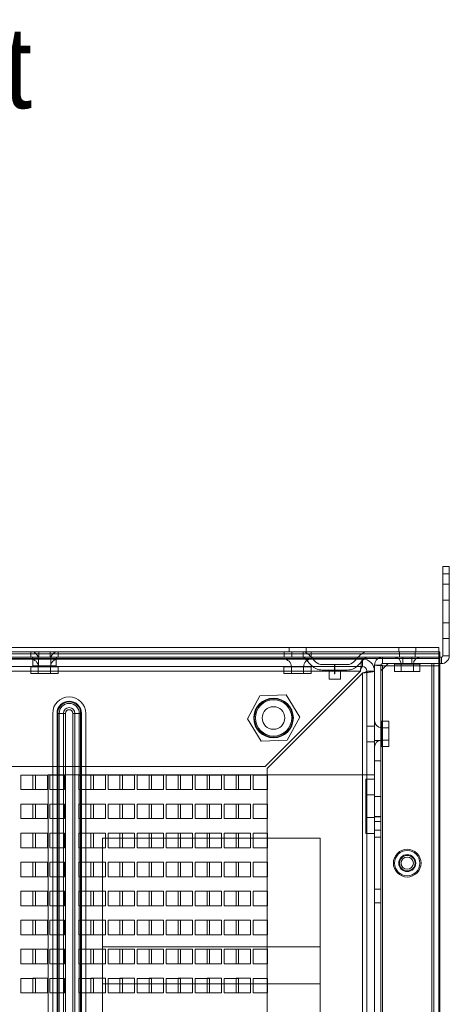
# Model space of a CAD drawing. Header units: inches. Extents: x 1 to 109, y 1 to 85.
# Tile 624 of 656: x 93 to 98, y 26 to 38. Entities that reach past the tile are written whole.
import ezdxf

# ---------------------------------------------------------------- set-up
doc = ezdxf.new("R2010")
doc.units = ezdxf.units.IN
doc.header["$MEASUREMENT"] = 0
doc.styles.add('SLDTEXTSTYLE1', font='GOTHIC.TTF', dxfattribs={"width": 0.913})

msp = doc.modelspace()

# ---------------------------------------------------------------- linework, layer by layer
at = {"color": 7, "linetype": 'Continuous', "lineweight": 15, "ltscale": 5}
for p, q in [((98.0822, 31.3939), (98.0822, 31.4773)), ((98.0822, 31.4773), (98.157, 31.4773)), ((98.157, 31.3939), (98.157, 31.4773)), ((98.0822, 31.3939), (98.0822, 30.4523)), ((98.0822, 31.3939), (98.157, 31.3939)), ((98.157, 30.4523), (98.157, 31.3939)), ((98.157, 31.2739), (98.0822, 31.2739)), ((98.0822, 31.2736), (98.0822, 30.6493)), ((98.157, 31.2736), (98.157, 30.6493)), ((98.157, 31.0914), (98.0822, 31.0914)), ((98.157, 31.0914), (98.0822, 31.0914)), ((98.157, 31.0914), (98.0822, 31.0914)), ((98.0822, 31.0914), (98.0822, 30.8314)), ((98.0822, 31.0914), (98.0822, 30.8321)), ((98.0822, 31.0914), (98.0822, 30.8321)), ((98.0822, 31.0914), (98.0822, 30.8321)), ((98.157, 31.0914), (98.0822, 31.0914)), ((98.157, 31.0914), (98.157, 30.8314)), ((98.157, 30.8314), (98.157, 31.0908)), ((98.157, 30.8314), (98.157, 31.0908)), ((98.157, 30.8314), (98.157, 31.0908)), ((98.0822, 30.8314), (98.157, 30.8314)), ((98.0822, 30.8314), (98.157, 30.8314)), ((98.0822, 30.8314), (98.157, 30.8314)), ((98.157, 30.8314), (98.0822, 30.8314)), ((98.0822, 30.6489), (98.157, 30.6489)), ((98.0366, 30.5479), (84.8315, 30.5479)), ((96.3175, 30.5479), (96.3175, 30.4981)), ((96.5124, 30.5479), (96.3176, 30.5479)), ((96.5125, 30.4981), (96.5125, 30.5479)), ((97.5766, 30.5479), (97.5766, 30.4981)), ((97.7715, 30.5479), (97.5768, 30.5479)), ((97.7716, 30.4981), (97.7716, 30.5479)), ((98.0366, 30.4981), (98.0366, 30.5479)), ((98.0366, 30.4739), (98.0366, 30.5479)), ((84.82, 30.4981), (98.0491, 30.4981)), ((84.82, 30.4359), (98.0491, 30.4359)), ((98.0366, 30.4981), (84.8315, 30.4981)), ((84.8315, 30.4739), (98.0366, 30.4739)), ((98.0491, 30.4192), (84.8366, 30.4192)), ((97.1591, 30.4138), (84.8916, 30.4138)), ((84.945, 30.4981), (98.0491, 30.4981)), ((84.945, 30.4359), (98.0491, 30.4359)), ((97.1591, 30.4138), (86.0416, 30.4138)), ((93.3472, 30.4138), (93.6654, 30.4138)), ((93.3515, 30.4981), (93.3515, 30.4359)), ((93.3515, 30.4981), (93.3515, 30.4359)), ((93.4423, 30.4981), (93.3515, 30.4981)), ((93.4423, 30.4981), (93.3515, 30.4981)), ((93.4423, 30.4359), (93.3515, 30.4359)), ((93.4423, 30.4359), (93.3515, 30.4359)), ((93.3552, 30.4981), (93.6603, 30.4981)), ((93.3552, 30.4981), (93.6603, 30.4981)), ((93.3552, 30.4981), (93.6603, 30.4981)), ((93.6603, 30.4359), (93.3552, 30.4359)), ((93.6603, 30.4359), (93.3552, 30.4359)), ((93.6603, 30.4359), (93.3552, 30.4359)), ((93.3749, 30.4161), (93.3749, 30.3341)), ((93.3749, 30.4161), (93.3749, 30.3341)), ((93.3749, 30.4161), (93.3749, 30.3341)), ((93.3757, 30.4161), (93.6398, 30.4161)), ((93.3757, 30.4161), (93.6398, 30.4161)), ((93.3757, 30.4161), (93.6398, 30.4161)), ((93.4372, 30.4161), (93.4372, 30.3341)), ((93.4372, 30.4161), (93.4372, 30.3341)), ((93.4372, 30.4161), (93.4372, 30.3341)), ((93.5775, 30.4161), (93.4379, 30.4161)), ((93.5775, 30.4161), (93.4379, 30.4161)), ((93.5775, 30.4161), (93.4379, 30.4161)), ((93.5731, 30.4981), (93.4423, 30.4981)), ((93.4423, 30.4359), (93.4423, 30.4981)), ((93.5731, 30.4359), (93.4423, 30.4359)), ((93.5731, 30.4981), (93.664, 30.4981)), ((93.5731, 30.4981), (93.664, 30.4981)), ((93.5731, 30.4359), (93.5731, 30.4981)), ((93.5731, 30.4359), (93.664, 30.4359)), ((93.5731, 30.4359), (93.664, 30.4359)), ((93.5783, 30.3341), (93.5783, 30.4161)), ((93.5783, 30.3341), (93.5783, 30.4161)), ((93.5783, 30.3341), (93.5783, 30.4161)), ((93.6405, 30.3341), (93.6405, 30.4161)), ((93.6405, 30.3341), (93.6405, 30.4161)), ((93.6405, 30.3341), (93.6405, 30.4161)), ((93.664, 30.4359), (93.664, 30.4981)), ((93.664, 30.4359), (93.664, 30.4981)), ((96.2539, 30.4138), (96.5721, 30.4138)), ((96.2585, 30.4981), (96.2585, 30.4359)), ((96.2585, 30.4981), (96.2585, 30.4359)), ((96.3493, 30.4981), (96.2585, 30.4981)), ((96.3493, 30.4981), (96.2585, 30.4981)), ((96.3493, 30.4359), (96.2585, 30.4359)), ((96.3493, 30.4359), (96.2585, 30.4359)), ((96.5124, 30.4981), (96.3176, 30.4981)), ((96.3493, 30.4981), (96.4801, 30.4981)), ((96.3493, 30.4359), (96.3493, 30.4981)), ((96.4801, 30.4359), (96.3493, 30.4359)), ((97.2261, 30.4981), (96.456, 30.4981)), ((96.456, 30.4359), (96.5712, 30.4359)), ((96.4801, 30.4981), (96.571, 30.4981)), ((96.4801, 30.4981), (96.571, 30.4981)), ((96.4801, 30.4359), (96.4801, 30.4981)), ((96.4801, 30.4359), (96.571, 30.4359)), ((96.4801, 30.4359), (96.571, 30.4359)), ((96.5064, 30.414), (96.5755, 30.3402)), ((96.5519, 30.4565), (96.5712, 30.4359)), ((96.571, 30.4359), (96.571, 30.4981)), ((96.571, 30.4359), (96.571, 30.4981)), ((96.5712, 30.4359), (97.1109, 30.4359)), ((96.5712, 30.4359), (96.6209, 30.3828)), ((97.1109, 30.4359), (97.0612, 30.3828)), ((97.1757, 30.414), (97.1067, 30.3402)), ((97.1302, 30.4565), (97.1109, 30.4359)), ((97.1109, 30.4359), (97.2261, 30.4359)), ((97.1591, 30.3266), (97.1591, 30.4138)), ((98.0656, 30.4356), (97.3889, 30.4356)), ((97.3889, 30.4356), (97.3889, 30.3609)), ((97.5218, 30.4356), (97.8265, 30.4356)), ((97.5218, 30.4356), (97.8265, 30.4356)), ((97.5218, 30.4356), (97.8265, 30.4356)), ((97.5218, 30.4356), (97.8265, 30.4356)), ((97.5218, 30.4356), (97.8265, 30.4356)), ((97.7715, 30.4981), (97.5768, 30.4981)), ((97.5854, 30.4981), (97.5854, 30.4359)), ((97.5854, 30.4981), (97.5854, 30.4359)), ((97.5854, 30.4981), (97.5854, 30.4359)), ((97.5854, 30.4981), (97.5854, 30.4359)), ((97.5854, 30.4981), (97.5854, 30.4359)), ((97.7627, 30.4981), (97.5856, 30.4981)), ((97.7627, 30.4981), (97.5856, 30.4981)), ((97.7627, 30.4981), (97.5856, 30.4981)), ((97.7627, 30.4981), (97.5856, 30.4981)), ((97.7627, 30.4981), (97.5856, 30.4981)), ((97.7627, 30.4359), (97.5856, 30.4359)), ((97.7627, 30.4359), (97.5856, 30.4359)), ((97.7627, 30.4359), (97.5856, 30.4359)), ((97.7627, 30.4359), (97.5856, 30.4359)), ((97.7627, 30.4359), (97.5856, 30.4359)), ((97.6221, 30.4356), (97.6221, 30.3609)), ((97.7262, 30.4356), (97.6228, 30.4356)), ((97.7262, 30.3609), (97.7262, 30.4356)), ((97.7629, 30.4359), (97.7629, 30.4981)), ((97.7629, 30.4359), (97.7629, 30.4981)), ((97.7629, 30.4359), (97.7629, 30.4981)), ((97.7629, 30.4359), (97.7629, 30.4981)), ((97.7629, 30.4359), (97.7629, 30.4981)), ((98.0366, 30.4739), (98.0366, 30.4981)), ((98.0366, 30.4739), (98.0366, 12.8556)), ((98.0491, 30.4981), (98.0491, 30.4359)), ((98.0491, 30.4981), (98.0491, 30.4192)), ((98.0491, 30.4359), (98.0491, 30.4192)), ((98.0491, 30.4192), (98.0491, 12.9104)), ((98.0656, 30.3609), (98.0656, 30.4356)), ((98.0822, 30.4523), (98.157, 30.4523)), ((97.1591, 30.3266), (84.8916, 30.3266)), ((97.1591, 30.3266), (86.0416, 30.3266)), ((93.3472, 30.3266), (93.6654, 30.3266)), ((93.3486, 30.3252), (93.3486, 30.2497)), ((93.664, 30.3252), (93.3486, 30.3252)), ((93.6398, 30.3341), (93.3757, 30.3341)), ((93.6398, 30.3341), (93.3757, 30.3341)), ((93.6398, 30.3341), (93.3757, 30.3341)), ((93.4358, 30.3252), (93.4358, 30.2497)), ((93.5767, 30.3252), (93.4359, 30.3252)), ((93.5775, 30.3341), (93.4379, 30.3341)), ((93.5775, 30.3341), (93.4379, 30.3341)), ((93.5775, 30.3341), (93.4379, 30.3341)), ((93.5768, 30.2497), (93.5768, 30.3252)), ((93.664, 30.2497), (93.664, 30.3252)), ((96.2539, 30.3266), (96.5721, 30.3266)), ((96.2553, 30.3252), (96.2553, 30.2497)), ((96.5707, 30.3252), (96.2553, 30.3252)), ((96.3424, 30.3252), (96.3424, 30.2497)), ((96.4834, 30.3252), (96.3426, 30.3252)), ((96.4835, 30.2497), (96.4835, 30.3252)), ((96.5707, 30.2497), (96.5707, 30.3252)), ((96.9852, 30.3498), (96.697, 30.3498)), ((96.839, 30.3498), (96.839, 30.2456)), ((96.8431, 30.3498), (96.839, 30.3498)), ((96.8431, 30.2456), (96.8431, 30.3498)), ((97.2975, 30.3442), (97.2975, 12.9854)), ((97.3722, 30.3442), (97.2975, 30.3442)), ((97.3722, 30.2775), (97.4556, 30.3609)), ((97.3722, 12.9854), (97.3722, 30.3442)), ((97.3889, 30.3609), (98.0656, 30.3609)), ((97.3889, 30.3377), (97.3889, 12.9919)), ((98.0489, 30.3377), (97.3889, 30.3377)), ((97.9556, 30.3609), (97.4556, 30.3609)), ((97.5216, 30.3609), (97.826, 30.3609)), ((97.5216, 30.3609), (97.826, 30.3609)), ((97.5216, 30.3609), (97.826, 30.3609)), ((97.5216, 30.3609), (97.826, 30.3609)), ((97.5216, 30.3609), (97.826, 30.3609)), ((97.5289, 30.3536), (97.5289, 30.2716)), ((97.5289, 30.3536), (97.5289, 30.2716)), ((97.5289, 30.3536), (97.5289, 30.2716)), ((97.5289, 30.3536), (97.5289, 30.2716)), ((97.5289, 30.3536), (97.5289, 30.2716)), ((97.8194, 30.3536), (97.5289, 30.3536)), ((97.8194, 30.3536), (97.5289, 30.3536)), ((97.8194, 30.3536), (97.5289, 30.3536)), ((97.8194, 30.3536), (97.5289, 30.3536)), ((97.8194, 30.3536), (97.5289, 30.3536)), ((97.6036, 30.3536), (97.6036, 30.2716)), ((97.6036, 30.3536), (97.6036, 30.2716)), ((97.6036, 30.3536), (97.6036, 30.2716)), ((97.6036, 30.3536), (97.6036, 30.2716)), ((97.6036, 30.3536), (97.6036, 30.2716)), ((97.744, 30.3536), (97.6043, 30.3536)), ((97.744, 30.3536), (97.6043, 30.3536)), ((97.744, 30.3536), (97.6043, 30.3536)), ((97.744, 30.3536), (97.6043, 30.3536)), ((97.744, 30.3536), (97.6043, 30.3536)), ((97.7262, 30.3609), (97.6228, 30.3609)), ((97.7447, 30.2716), (97.7447, 30.3536)), ((97.7447, 30.2716), (97.7447, 30.3536)), ((97.7447, 30.2716), (97.7447, 30.3536)), ((97.7447, 30.2716), (97.7447, 30.3536)), ((97.7447, 30.2716), (97.7447, 30.3536)), ((97.8194, 30.2716), (97.8194, 30.3536)), ((97.8194, 30.2716), (97.8194, 30.3536)), ((97.8194, 30.2716), (97.8194, 30.3536)), ((97.8194, 30.2716), (97.8194, 30.3536)), ((97.8194, 30.2716), (97.8194, 30.3536)), ((97.9806, 30.3609), (97.9556, 30.3609)), ((97.9556, 30.3609), (97.9556, 12.9684)), ((98.0428, 30.3609), (97.9556, 30.3609)), ((97.9556, 30.3609), (97.9806, 30.3609)), ((97.9556, 30.3609), (98.0428, 30.3609)), ((97.9806, 30.3609), (98.0428, 30.3609)), ((97.9806, 12.9684), (97.9806, 30.3609)), ((98.0428, 30.3609), (98.0428, 12.9684)), ((98.0489, 12.9919), (98.0489, 30.3377)), ((84.8916, 30.2766), (97.1359, 30.2766)), ((93.664, 30.2497), (93.3486, 30.2497)), ((93.5767, 30.2497), (93.4359, 30.2497)), ((97.1359, 30.2766), (96.0401, 29.1808)), ((97.1591, 30.2534), (96.0633, 29.1576)), ((96.5707, 30.2497), (96.2553, 30.2497)), ((96.4834, 30.2497), (96.3426, 30.2497)), ((96.9852, 30.2875), (96.697, 30.2875)), ((96.7767, 30.2875), (96.7767, 30.1834)), ((96.7769, 30.2875), (96.9052, 30.2875)), ((96.9052, 30.1834), (96.7769, 30.1834)), ((96.839, 30.2456), (96.8431, 30.2456)), ((96.9054, 30.1834), (96.9054, 30.2875)), ((97.1591, 30.2534), (97.1591, 13.0741)), ((97.2091, 13.0509), (97.2091, 30.2766)), ((97.2091, 30.2766), (97.2963, 30.2766)), ((97.2963, 13.0509), (97.2963, 30.2766)), ((97.3722, 30.2775), (97.3722, 13.0517)), ((97.8194, 30.2716), (97.5289, 30.2716)), ((97.8194, 30.2716), (97.5289, 30.2716)), ((97.8194, 30.2716), (97.5289, 30.2716)), ((97.8194, 30.2716), (97.5289, 30.2716)), ((97.8194, 30.2716), (97.5289, 30.2716)), ((97.744, 30.2716), (97.6043, 30.2716)), ((97.744, 30.2716), (97.6043, 30.2716)), ((97.744, 30.2716), (97.6043, 30.2716)), ((97.744, 30.2716), (97.6043, 30.2716)), ((97.744, 30.2716), (97.6043, 30.2716)), ((95.9806, 29.9931), (95.8377, 29.7285)), ((96.2812, 30.0017), (95.9806, 29.9931)), ((96.4389, 29.7457), (96.2812, 30.0017)), ((93.601, 13.5399), (93.601, 29.7899)), ((93.6508, 29.7899), (93.6508, 13.5399)), ((93.6591, 29.7899), (93.6591, 13.5399)), ((93.6591, 29.7899), (93.7247, 29.7899)), ((93.6591, 29.7899), (93.6757, 29.7899)), ((93.6757, 29.7899), (93.6757, 13.5399)), ((93.6757, 29.7899), (93.7484, 29.7899)), ((93.7247, 29.7899), (93.7247, 13.5399)), ((93.7247, 29.7899), (93.7484, 29.7899)), ((93.7484, 13.5399), (93.7484, 29.7899)), ((93.8332, 29.7899), (93.8332, 13.5399)), ((93.9059, 29.7899), (93.8332, 29.7899)), ((93.8569, 29.7899), (93.8332, 29.7899)), ((93.8569, 29.7899), (93.9225, 29.7899)), ((93.8569, 13.5399), (93.8569, 29.7899)), ((93.9059, 13.5399), (93.9059, 29.7899)), ((93.9059, 29.7899), (93.9225, 29.7899)), ((93.9225, 13.5399), (93.9225, 29.7899)), ((93.9308, 13.5399), (93.9308, 29.7899)), ((93.9806, 29.7899), (93.9806, 13.5399)), ((96.296, 29.4811), (96.4389, 29.7457)), ((95.8377, 29.7285), (95.9954, 29.4725)), ((97.2091, 29.6446), (97.2091, 29.4629)), ((97.2091, 29.4629), (97.2091, 29.6446)), ((97.2091, 29.6446), (97.2963, 29.6446)), ((97.2963, 29.6446), (97.2963, 29.4629)), ((97.2963, 29.4629), (97.2963, 29.6446)), ((97.2975, 29.4024), (97.2975, 29.7072)), ((97.2975, 29.4024), (97.2975, 29.7072)), ((97.3722, 29.4022), (97.3722, 29.7066)), ((97.3722, 29.4022), (97.3722, 29.7066)), ((97.4615, 29.7001), (97.3795, 29.7001)), ((97.4615, 29.7001), (97.3795, 29.7001)), ((97.3795, 29.7001), (97.3795, 29.4095)), ((97.3795, 29.7001), (97.3795, 29.4095)), ((97.4615, 29.6253), (97.3795, 29.6253)), ((97.4615, 29.6253), (97.3795, 29.6253)), ((97.3795, 29.6246), (97.3795, 29.485)), ((97.3795, 29.6246), (97.3795, 29.485)), ((97.4615, 29.7001), (97.4615, 29.4095)), ((97.4615, 29.7001), (97.4615, 29.4095)), ((97.4615, 29.6246), (97.4615, 29.485)), ((97.4615, 29.6246), (97.4615, 29.485)), ((95.9954, 29.4725), (96.296, 29.4811)), ((97.2091, 29.4629), (97.2963, 29.4629)), ((97.3722, 29.4779), (97.2975, 29.4779)), ((97.3722, 29.4779), (97.2975, 29.4779)), ((97.3722, 29.4779), (97.2975, 29.4779)), ((97.3722, 29.4779), (97.2975, 29.4779)), ((97.3722, 29.4779), (97.2975, 29.4779)), ((97.3722, 29.4779), (97.2975, 29.4779)), ((97.2975, 29.4779), (97.2975, 29.244)), ((97.2975, 29.4779), (97.2975, 29.244)), ((97.2975, 29.4779), (97.2975, 29.244)), ((97.2975, 29.4779), (97.2975, 29.244)), ((97.2975, 29.4779), (97.2975, 29.244)), ((97.2975, 29.4779), (97.2975, 29.244)), ((97.2975, 29.4777), (97.2975, 29.2435)), ((97.2975, 29.2435), (97.2975, 29.4777)), ((97.2975, 29.4777), (97.3722, 29.4777)), ((97.3722, 29.4777), (97.3722, 29.2435)), ((97.3722, 29.2435), (97.3722, 29.4777)), ((97.3722, 29.2434), (97.3722, 29.4772)), ((97.3722, 29.2434), (97.3722, 29.4772)), ((97.3722, 29.2434), (97.3722, 29.4772)), ((97.3722, 29.2434), (97.3722, 29.4772)), ((97.3722, 29.2434), (97.3722, 29.4772)), ((97.3722, 29.2434), (97.3722, 29.4772)), ((97.3795, 29.4842), (97.4615, 29.4842)), ((97.3795, 29.4842), (97.4615, 29.4842)), ((97.3795, 29.4095), (97.4615, 29.4095)), ((97.3795, 29.4095), (97.4615, 29.4095)), ((84.8916, 29.1808), (96.0401, 29.1808)), ((97.2975, 29.2435), (97.3722, 29.2435)), ((97.2975, 29.2434), (97.3722, 29.2434)), ((97.2975, 29.2434), (97.3722, 29.2434)), ((97.2975, 29.2434), (97.3722, 29.2434)), ((97.2975, 29.2434), (97.3722, 29.2434)), ((97.2975, 29.2434), (97.3722, 29.2434)), ((97.2975, 29.2434), (97.3722, 29.2434)), ((93.2366, 29.0814), (93.2366, 28.9148)), ((93.4033, 29.0814), (93.2366, 29.0814)), ((93.3741, 29.0816), (93.5408, 29.0816)), ((93.3741, 28.9149), (93.3741, 29.0816)), ((93.4033, 28.9148), (93.4033, 29.0814)), ((93.5408, 29.0816), (93.5408, 28.9149)), ((93.5475, 29.0856), (93.5475, 24.7106)), ((97.2975, 29.0856), (93.5475, 29.0856)), ((93.57, 29.0814), (93.57, 28.9148)), ((93.7366, 29.0814), (93.57, 29.0814)), ((93.7366, 28.9148), (93.7366, 29.0814)), ((93.9033, 29.0814), (93.9033, 28.9148)), ((94.07, 29.0814), (93.9033, 29.0814)), ((94.0408, 29.0816), (94.2075, 29.0816)), ((94.0408, 28.9149), (94.0408, 29.0816)), ((94.07, 28.9148), (94.07, 29.0814)), ((94.2075, 29.0816), (94.2075, 28.9149)), ((94.2366, 29.0814), (94.2366, 28.9148)), ((94.4033, 29.0814), (94.2366, 29.0814)), ((94.3741, 29.0816), (94.5408, 29.0816)), ((94.3741, 28.9149), (94.3741, 29.0816)), ((94.4033, 28.9148), (94.4033, 29.0814)), ((94.5408, 29.0816), (94.5408, 28.9149)), ((94.57, 29.0814), (94.57, 28.9148)), ((94.7366, 29.0814), (94.57, 29.0814)), ((94.7075, 29.0816), (94.8741, 29.0816)), ((94.7075, 28.9149), (94.7075, 29.0816)), ((94.7366, 28.9148), (94.7366, 29.0814)), ((94.8741, 29.0816), (94.8741, 28.9149)), ((94.9033, 29.0814), (94.9033, 28.9148)), ((95.07, 29.0814), (94.9033, 29.0814)), ((95.0408, 29.0816), (95.2075, 29.0816)), ((95.0408, 28.9149), (95.0408, 29.0816)), ((95.07, 28.9148), (95.07, 29.0814)), ((95.2075, 29.0816), (95.2075, 28.9149)), ((95.2366, 29.0814), (95.2366, 28.9148)), ((95.4033, 29.0814), (95.2366, 29.0814)), ((95.3741, 29.0816), (95.5408, 29.0816)), ((95.3741, 28.9149), (95.3741, 29.0816)), ((95.4033, 28.9148), (95.4033, 29.0814)), ((95.5408, 29.0816), (95.5408, 28.9149)), ((95.57, 29.0814), (95.57, 28.9148)), ((95.7366, 29.0814), (95.57, 29.0814)), ((95.7075, 29.0816), (95.8741, 29.0816)), ((95.7075, 28.9149), (95.7075, 29.0816)), ((95.7366, 28.9148), (95.7366, 29.0814)), ((95.8741, 29.0816), (95.8741, 28.9149)), ((95.9033, 29.0814), (95.9033, 28.9148)), ((96.07, 29.0814), (95.9033, 29.0814)), ((96.0633, 29.1576), (96.0633, 14.17)), ((96.07, 28.9148), (96.07, 29.0814)), ((97.2975, 29.0856), (97.2975, 29.0356)), ((97.1975, 28.4106), (97.1975, 29.0356)), ((97.1975, 29.0356), (97.2975, 29.0356)), ((97.2975, 29.0356), (97.2975, 28.4106)), ((93.2366, 28.9148), (93.4033, 28.9148)), ((93.5408, 28.9149), (93.3741, 28.9149)), ((93.57, 28.9148), (93.7366, 28.9148)), ((93.9033, 28.9148), (94.07, 28.9148)), ((94.2075, 28.9149), (94.0408, 28.9149)), ((94.2366, 28.9148), (94.4033, 28.9148)), ((94.5408, 28.9149), (94.3741, 28.9149)), ((94.57, 28.9148), (94.7366, 28.9148)), ((94.8741, 28.9149), (94.7075, 28.9149)), ((94.9033, 28.9148), (95.07, 28.9148)), ((95.2075, 28.9149), (95.0408, 28.9149)), ((95.2366, 28.9148), (95.4033, 28.9148)), ((95.5408, 28.9149), (95.3741, 28.9149)), ((95.57, 28.9148), (95.7366, 28.9148)), ((95.8741, 28.9149), (95.7075, 28.9149)), ((95.9033, 28.9148), (96.07, 28.9148)), ((97.1975, 28.8531), (97.1975, 28.5931)), ((97.1975, 28.5931), (97.1975, 28.8531)), ((97.1975, 28.8531), (97.1975, 28.5931)), ((97.1975, 28.5931), (97.1975, 28.8531)), ((97.1975, 28.8531), (97.2975, 28.8531)), ((97.2975, 28.5931), (97.2975, 28.8531)), ((97.2975, 28.8531), (97.2975, 28.5931)), ((97.2975, 28.5931), (97.2975, 28.8531)), ((97.2975, 28.8531), (97.2975, 28.5931)), ((97.3722, 28.836), (97.2975, 28.836)), ((97.3722, 28.836), (97.2975, 28.836)), ((97.3722, 28.836), (97.2975, 28.836)), ((97.3722, 28.836), (97.2975, 28.836)), ((97.2975, 28.836), (97.2975, 28.6025)), ((97.2975, 28.6019), (97.2975, 28.836)), ((97.2975, 28.836), (97.2975, 28.6025)), ((97.2975, 28.836), (97.2975, 28.6025)), ((97.2975, 28.836), (97.2975, 28.6025)), ((97.2975, 28.836), (97.2975, 28.6019)), ((97.2975, 28.836), (97.3722, 28.836)), ((97.3722, 28.6019), (97.3722, 28.836)), ((97.3722, 28.836), (97.3722, 28.6019)), ((97.3722, 28.6019), (97.3722, 28.8353)), ((97.3722, 28.6019), (97.3722, 28.8353)), ((97.3722, 28.6019), (97.3722, 28.8353)), ((97.3722, 28.6019), (97.3722, 28.8353)), ((93.2366, 28.7481), (93.2366, 28.5814)), ((93.4033, 28.7481), (93.2366, 28.7481)), ((93.3741, 28.7483), (93.5408, 28.7483)), ((93.3741, 28.5816), (93.3741, 28.7483)), ((93.4033, 28.5814), (93.4033, 28.7481)), ((93.5408, 28.7483), (93.5408, 28.5816)), ((93.57, 28.7481), (93.57, 28.5814)), ((93.7366, 28.7481), (93.57, 28.7481)), ((93.7366, 28.5814), (93.7366, 28.7481)), ((93.9033, 28.7481), (93.9033, 28.5814)), ((94.07, 28.7481), (93.9033, 28.7481)), ((94.0408, 28.7483), (94.2075, 28.7483)), ((94.0408, 28.5816), (94.0408, 28.7483)), ((94.07, 28.5814), (94.07, 28.7481)), ((94.2075, 28.7483), (94.2075, 28.5816)), ((94.2366, 28.7481), (94.2366, 28.5814)), ((94.4033, 28.7481), (94.2366, 28.7481)), ((94.3741, 28.7483), (94.5408, 28.7483)), ((94.3741, 28.5816), (94.3741, 28.7483)), ((94.4033, 28.5814), (94.4033, 28.7481)), ((94.5408, 28.7483), (94.5408, 28.5816)), ((94.57, 28.7481), (94.57, 28.5814)), ((94.7366, 28.7481), (94.57, 28.7481)), ((94.7075, 28.7483), (94.8741, 28.7483)), ((94.7075, 28.5816), (94.7075, 28.7483)), ((94.7366, 28.5814), (94.7366, 28.7481)), ((94.8741, 28.7483), (94.8741, 28.5816)), ((94.9033, 28.7481), (94.9033, 28.5814)), ((95.07, 28.7481), (94.9033, 28.7481)), ((95.0408, 28.7483), (95.2075, 28.7483)), ((95.0408, 28.5816), (95.0408, 28.7483)), ((95.07, 28.5814), (95.07, 28.7481)), ((95.2075, 28.7483), (95.2075, 28.5816)), ((95.2366, 28.7481), (95.2366, 28.5814)), ((95.4033, 28.7481), (95.2366, 28.7481)), ((95.3741, 28.7483), (95.5408, 28.7483)), ((95.3741, 28.5816), (95.3741, 28.7483)), ((95.4033, 28.5814), (95.4033, 28.7481)), ((95.5408, 28.7483), (95.5408, 28.5816)), ((95.57, 28.7481), (95.57, 28.5814)), ((95.7366, 28.7481), (95.57, 28.7481)), ((95.7075, 28.7483), (95.8741, 28.7483)), ((95.7075, 28.5816), (95.7075, 28.7483)), ((95.7366, 28.5814), (95.7366, 28.7481)), ((95.8741, 28.7483), (95.8741, 28.5816)), ((95.9033, 28.7481), (95.9033, 28.5814)), ((96.07, 28.7481), (95.9033, 28.7481)), ((96.07, 28.5814), (96.07, 28.7481)), ((97.3722, 28.6056), (97.2975, 28.6056)), ((97.2975, 28.6056), (97.2975, 28.4489)), ((97.2975, 28.6019), (97.3722, 28.6019)), ((97.2975, 28.6019), (97.3722, 28.6019)), ((97.2975, 28.6019), (97.3722, 28.6019)), ((97.2975, 28.6019), (97.3722, 28.6019)), ((97.2975, 28.6019), (97.3722, 28.6019)), ((97.3722, 28.6056), (97.3722, 28.4489)), ((93.2366, 28.5814), (93.4033, 28.5814)), ((93.5408, 28.5816), (93.3741, 28.5816)), ((93.57, 28.5814), (93.7366, 28.5814)), ((93.9033, 28.5814), (94.07, 28.5814)), ((94.2075, 28.5816), (94.0408, 28.5816)), ((94.2366, 28.5814), (94.4033, 28.5814)), ((94.5408, 28.5816), (94.3741, 28.5816)), ((94.57, 28.5814), (94.7366, 28.5814)), ((94.8741, 28.5816), (94.7075, 28.5816)), ((94.9033, 28.5814), (95.07, 28.5814)), ((95.2075, 28.5816), (95.0408, 28.5816)), ((95.2366, 28.5814), (95.4033, 28.5814)), ((95.5408, 28.5816), (95.3741, 28.5816)), ((95.57, 28.5814), (95.7366, 28.5814)), ((95.8741, 28.5816), (95.7075, 28.5816)), ((95.9033, 28.5814), (96.07, 28.5814)), ((97.1975, 28.5931), (97.2975, 28.5931)), ((97.3722, 28.5498), (97.2975, 28.5498)), ((97.2975, 28.3681), (97.2975, 28.5498)), ((97.2975, 28.5498), (97.2975, 28.3681)), ((97.2975, 28.5498), (97.2975, 28.3688)), ((97.2975, 28.5498), (97.3722, 28.5498)), ((97.3722, 28.3681), (97.3722, 28.5498)), ((97.3722, 28.5498), (97.3722, 28.3681)), ((97.3722, 28.3681), (97.3722, 28.5491)), ((93.2366, 28.4148), (93.2366, 28.2481)), ((93.4033, 28.4148), (93.2366, 28.4148)), ((93.3741, 28.4149), (93.5408, 28.4149)), ((93.3741, 28.2483), (93.3741, 28.4149)), ((93.4033, 28.2481), (93.4033, 28.4148)), ((93.5408, 28.4149), (93.5408, 28.2483)), ((93.57, 28.4148), (93.57, 28.2481)), ((93.7366, 28.4148), (93.57, 28.4148)), ((93.7366, 28.2481), (93.7366, 28.4148)), ((93.9033, 28.4148), (93.9033, 28.2481)), ((94.07, 28.4148), (93.9033, 28.4148)), ((94.0408, 28.2483), (94.0408, 28.4149)), ((94.0408, 28.4149), (94.2075, 28.4149)), ((94.07, 28.2481), (94.07, 28.4148)), ((94.2075, 28.4149), (94.2075, 28.2483)), ((94.2366, 28.4148), (94.2366, 28.2481)), ((94.4033, 28.4148), (94.2366, 28.4148)), ((94.3741, 28.4149), (94.5408, 28.4149)), ((94.3741, 28.2483), (94.3741, 28.4149)), ((94.4033, 28.2481), (94.4033, 28.4148)), ((94.5408, 28.4149), (94.5408, 28.2483)), ((94.57, 28.4148), (94.57, 28.2481)), ((94.7366, 28.4148), (94.57, 28.4148)), ((94.7075, 28.2483), (94.7075, 28.4149)), ((94.7075, 28.4149), (94.8741, 28.4149)), ((94.7366, 28.2481), (94.7366, 28.4148)), ((94.8741, 28.4149), (94.8741, 28.2483)), ((94.9033, 28.4148), (94.9033, 28.2481)), ((95.07, 28.4148), (94.9033, 28.4148)), ((95.0408, 28.4149), (95.2075, 28.4149)), ((95.0408, 28.2483), (95.0408, 28.4149)), ((95.07, 28.2481), (95.07, 28.4148)), ((95.2075, 28.4149), (95.2075, 28.2483)), ((95.2366, 28.4148), (95.2366, 28.2481)), ((95.4033, 28.4148), (95.2366, 28.4148)), ((95.3741, 28.4149), (95.5408, 28.4149)), ((95.3741, 28.2483), (95.3741, 28.4149)), ((95.4033, 28.2481), (95.4033, 28.4148)), ((95.5408, 28.4149), (95.5408, 28.2483)), ((95.57, 28.4148), (95.57, 28.2481)), ((95.7366, 28.4148), (95.57, 28.4148)), ((95.7075, 28.4149), (95.8741, 28.4149)), ((95.7075, 28.2483), (95.7075, 28.4149)), ((95.7366, 28.2481), (95.7366, 28.4148)), ((95.8741, 28.4149), (95.8741, 28.2483)), ((95.9033, 28.4148), (95.9033, 28.2481)), ((96.07, 28.4148), (95.9033, 28.4148)), ((96.07, 28.2481), (96.07, 28.4148)), ((97.2975, 28.4106), (97.1975, 28.4106)), ((97.2975, 28.4489), (97.3722, 28.4489)), ((97.2975, 28.4106), (97.2975, 25.3856)), ((94.1725, 28.3564), (94.1725, 25.4398)), ((94.1725, 28.3564), (96.6725, 28.3564)), ((94.1725, 28.3564), (94.1725, 27.1108)), ((94.1725, 27.1108), (94.1725, 28.3564)), ((96.6725, 28.3564), (96.6725, 25.4398)), ((96.6725, 27.1108), (96.6725, 28.3564)), ((96.6725, 28.3564), (96.6725, 27.1108)), ((97.2975, 28.3681), (97.3722, 28.3681)), ((97.2975, 28.3681), (97.3722, 28.3681)), ((93.2366, 28.2481), (93.4033, 28.2481)), ((93.5408, 28.2483), (93.3741, 28.2483)), ((93.57, 28.2481), (93.7366, 28.2481)), ((93.9033, 28.2481), (94.07, 28.2481)), ((94.2075, 28.2483), (94.0408, 28.2483)), ((94.2366, 28.2481), (94.4033, 28.2481)), ((94.5408, 28.2483), (94.3741, 28.2483)), ((94.57, 28.2481), (94.7366, 28.2481)), ((94.8741, 28.2483), (94.7075, 28.2483)), ((94.9033, 28.2481), (95.07, 28.2481)), ((95.2075, 28.2483), (95.0408, 28.2483)), ((95.2366, 28.2481), (95.4033, 28.2481)), ((95.5408, 28.2483), (95.3741, 28.2483)), ((95.57, 28.2481), (95.7366, 28.2481)), ((95.8741, 28.2483), (95.7075, 28.2483)), ((95.9033, 28.2481), (96.07, 28.2481)), ((93.2366, 28.0814), (93.2366, 27.9148)), ((93.4033, 28.0814), (93.2366, 28.0814)), ((93.3741, 28.0816), (93.5408, 28.0816)), ((93.3741, 27.9149), (93.3741, 28.0816)), ((93.4033, 27.9148), (93.4033, 28.0814)), ((93.5408, 28.0816), (93.5408, 27.9149)), ((93.57, 28.0814), (93.57, 27.9148)), ((93.7366, 28.0814), (93.57, 28.0814)), ((93.7366, 27.9148), (93.7366, 28.0814)), ((94.07, 28.0814), (93.9033, 28.0814)), ((93.9033, 28.0814), (93.9033, 27.9148)), ((94.0408, 28.0816), (94.2075, 28.0816)), ((94.0408, 27.9149), (94.0408, 28.0816)), ((94.07, 27.9148), (94.07, 28.0814)), ((94.2075, 28.0816), (94.2075, 27.9149)), ((94.2366, 28.0814), (94.2366, 27.9148)), ((94.4033, 28.0814), (94.2366, 28.0814)), ((94.3741, 28.0816), (94.5408, 28.0816)), ((94.3741, 27.9149), (94.3741, 28.0816)), ((94.4033, 27.9148), (94.4033, 28.0814)), ((94.5408, 28.0816), (94.5408, 27.9149)), ((94.57, 28.0814), (94.57, 27.9148)), ((94.7366, 28.0814), (94.57, 28.0814)), ((94.7075, 28.0816), (94.8741, 28.0816)), ((94.7075, 27.9149), (94.7075, 28.0816)), ((94.7366, 27.9148), (94.7366, 28.0814)), ((94.8741, 28.0816), (94.8741, 27.9149)), ((94.9033, 28.0814), (94.9033, 27.9148)), ((95.07, 28.0814), (94.9033, 28.0814)), ((95.0408, 28.0816), (95.2075, 28.0816)), ((95.0408, 27.9149), (95.0408, 28.0816)), ((95.07, 27.9148), (95.07, 28.0814)), ((95.2075, 28.0816), (95.2075, 27.9149)), ((95.4033, 28.0814), (95.2366, 28.0814)), ((95.2366, 28.0814), (95.2366, 27.9148)), ((95.3741, 27.9149), (95.3741, 28.0816)), ((95.3741, 28.0816), (95.5408, 28.0816)), ((95.4033, 27.9148), (95.4033, 28.0814)), ((95.5408, 28.0816), (95.5408, 27.9149)), ((95.57, 28.0814), (95.57, 27.9148)), ((95.7366, 28.0814), (95.57, 28.0814)), ((95.7075, 28.0816), (95.8741, 28.0816)), ((95.7075, 27.9149), (95.7075, 28.0816)), ((95.7366, 27.9148), (95.7366, 28.0814)), ((95.8741, 28.0816), (95.8741, 27.9149)), ((95.9033, 28.0814), (95.9033, 27.9148)), ((96.07, 28.0814), (95.9033, 28.0814)), ((96.07, 27.9148), (96.07, 28.0814)), ((93.2366, 27.9148), (93.4033, 27.9148)), ((93.5408, 27.9149), (93.3741, 27.9149)), ((93.57, 27.9148), (93.7366, 27.9148)), ((93.9033, 27.9148), (94.07, 27.9148)), ((94.2075, 27.9149), (94.0408, 27.9149)), ((94.2366, 27.9148), (94.4033, 27.9148)), ((94.5408, 27.9149), (94.3741, 27.9149)), ((94.57, 27.9148), (94.7366, 27.9148)), ((94.8741, 27.9149), (94.7075, 27.9149)), ((94.9033, 27.9148), (95.07, 27.9148)), ((95.2075, 27.9149), (95.0408, 27.9149)), ((95.2366, 27.9148), (95.4033, 27.9148)), ((95.5408, 27.9149), (95.3741, 27.9149)), ((95.57, 27.9148), (95.7366, 27.9148)), ((95.8741, 27.9149), (95.7075, 27.9149)), ((95.9033, 27.9148), (96.07, 27.9148)), ((93.2366, 27.7481), (93.2366, 27.5814)), ((93.4033, 27.7481), (93.2366, 27.7481)), ((93.3741, 27.7483), (93.5408, 27.7483)), ((93.3741, 27.5816), (93.3741, 27.7483)), ((93.4033, 27.5814), (93.4033, 27.7481)), ((93.5408, 27.7483), (93.5408, 27.5816)), ((93.7366, 27.7481), (93.57, 27.7481)), ((93.57, 27.7481), (93.57, 27.5814)), ((93.7366, 27.5814), (93.7366, 27.7481)), ((93.9033, 27.7481), (93.9033, 27.5814)), ((94.07, 27.7481), (93.9033, 27.7481)), ((94.0408, 27.7483), (94.2075, 27.7483)), ((94.0408, 27.5816), (94.0408, 27.7483)), ((94.07, 27.5814), (94.07, 27.7481)), ((94.2075, 27.7483), (94.2075, 27.5816)), ((94.2366, 27.7481), (94.2366, 27.5814)), ((94.4033, 27.7481), (94.2366, 27.7481)), ((94.3741, 27.5816), (94.3741, 27.7483)), ((94.3741, 27.7483), (94.5408, 27.7483)), ((94.4033, 27.5814), (94.4033, 27.7481)), ((94.5408, 27.7483), (94.5408, 27.5816)), ((94.57, 27.7481), (94.57, 27.5814)), ((94.7366, 27.7481), (94.57, 27.7481)), ((94.7075, 27.7483), (94.8741, 27.7483)), ((94.7075, 27.5816), (94.7075, 27.7483)), ((94.7366, 27.5814), (94.7366, 27.7481)), ((94.8741, 27.7483), (94.8741, 27.5816)), ((94.9033, 27.7481), (94.9033, 27.5814)), ((95.07, 27.7481), (94.9033, 27.7481)), ((95.0408, 27.7483), (95.2075, 27.7483)), ((95.0408, 27.5816), (95.0408, 27.7483)), ((95.07, 27.5814), (95.07, 27.7481)), ((95.2075, 27.7483), (95.2075, 27.5816)), ((95.2366, 27.7481), (95.2366, 27.5814)), ((95.4033, 27.7481), (95.2366, 27.7481)), ((95.3741, 27.7483), (95.5408, 27.7483)), ((95.3741, 27.5816), (95.3741, 27.7483)), ((95.4033, 27.5814), (95.4033, 27.7481)), ((95.5408, 27.7483), (95.5408, 27.5816)), ((95.57, 27.7481), (95.57, 27.5814)), ((95.7366, 27.7481), (95.57, 27.7481)), ((95.7075, 27.7483), (95.8741, 27.7483)), ((95.7075, 27.5816), (95.7075, 27.7483)), ((95.7366, 27.5814), (95.7366, 27.7481)), ((95.8741, 27.7483), (95.8741, 27.5816)), ((95.9033, 27.7481), (95.9033, 27.5814)), ((96.07, 27.7481), (95.9033, 27.7481)), ((96.07, 27.5814), (96.07, 27.7481)), ((97.3722, 27.7723), (97.2975, 27.7723)), ((97.2975, 27.7723), (97.2975, 27.6156)), ((97.3722, 27.7723), (97.3722, 27.6156)), ((97.2975, 27.6156), (97.3722, 27.6156)), ((93.2366, 27.5814), (93.4033, 27.5814)), ((93.5408, 27.5816), (93.3741, 27.5816)), ((93.57, 27.5814), (93.7366, 27.5814)), ((93.9033, 27.5814), (94.07, 27.5814)), ((94.2075, 27.5816), (94.0408, 27.5816)), ((94.2366, 27.5814), (94.4033, 27.5814)), ((94.5408, 27.5816), (94.3741, 27.5816)), ((94.57, 27.5814), (94.7366, 27.5814)), ((94.8741, 27.5816), (94.7075, 27.5816)), ((94.9033, 27.5814), (95.07, 27.5814)), ((95.2075, 27.5816), (95.0408, 27.5816)), ((95.2366, 27.5814), (95.4033, 27.5814)), ((95.5408, 27.5816), (95.3741, 27.5816)), ((95.57, 27.5814), (95.7366, 27.5814)), ((95.8741, 27.5816), (95.7075, 27.5816)), ((95.9033, 27.5814), (96.07, 27.5814)), ((93.2366, 27.4148), (93.2366, 27.2481)), ((93.4033, 27.4148), (93.2366, 27.4148)), ((93.3741, 27.2483), (93.3741, 27.4149)), ((93.3741, 27.4149), (93.5408, 27.4149)), ((93.4033, 27.2481), (93.4033, 27.4148)), ((93.5408, 27.4149), (93.5408, 27.2483)), ((93.57, 27.4148), (93.57, 27.2481)), ((93.7366, 27.4148), (93.57, 27.4148)), ((93.7366, 27.2481), (93.7366, 27.4148)), ((93.9033, 27.4148), (93.9033, 27.2481)), ((94.07, 27.4148), (93.9033, 27.4148)), ((94.0408, 27.4149), (94.2075, 27.4149)), ((94.0408, 27.2483), (94.0408, 27.4149)), ((94.07, 27.2481), (94.07, 27.4148)), ((94.2075, 27.4149), (94.2075, 27.2483)), ((94.2366, 27.4148), (94.2366, 27.2481)), ((94.4033, 27.4148), (94.2366, 27.4148)), ((94.3741, 27.4149), (94.5408, 27.4149)), ((94.3741, 27.2483), (94.3741, 27.4149)), ((94.4033, 27.2481), (94.4033, 27.4148)), ((94.5408, 27.4149), (94.5408, 27.2483)), ((94.57, 27.4148), (94.57, 27.2481)), ((94.7366, 27.4148), (94.57, 27.4148)), ((94.7075, 27.4149), (94.8741, 27.4149)), ((94.7075, 27.2483), (94.7075, 27.4149)), ((94.7366, 27.2481), (94.7366, 27.4148)), ((94.8741, 27.4149), (94.8741, 27.2483)), ((94.9033, 27.4148), (94.9033, 27.2481)), ((95.07, 27.4148), (94.9033, 27.4148)), ((95.0408, 27.4149), (95.2075, 27.4149)), ((95.0408, 27.2483), (95.0408, 27.4149)), ((95.07, 27.2481), (95.07, 27.4148)), ((95.2075, 27.4149), (95.2075, 27.2483)), ((95.2366, 27.4148), (95.2366, 27.2481)), ((95.4033, 27.4148), (95.2366, 27.4148)), ((95.3741, 27.4149), (95.5408, 27.4149)), ((95.3741, 27.2483), (95.3741, 27.4149)), ((95.4033, 27.2481), (95.4033, 27.4148)), ((95.5408, 27.4149), (95.5408, 27.2483)), ((95.57, 27.4148), (95.57, 27.2481)), ((95.7366, 27.4148), (95.57, 27.4148)), ((95.7075, 27.4149), (95.8741, 27.4149)), ((95.7075, 27.2483), (95.7075, 27.4149)), ((95.7366, 27.2481), (95.7366, 27.4148)), ((95.8741, 27.4149), (95.8741, 27.2483)), ((95.9033, 27.4148), (95.9033, 27.2481)), ((96.07, 27.4148), (95.9033, 27.4148)), ((96.07, 27.2481), (96.07, 27.4148)), ((93.2366, 27.2481), (93.4033, 27.2481)), ((93.5408, 27.2483), (93.3741, 27.2483)), ((93.57, 27.2481), (93.7366, 27.2481)), ((93.9033, 27.2481), (94.07, 27.2481)), ((94.2075, 27.2483), (94.0408, 27.2483)), ((94.2366, 27.2481), (94.4033, 27.2481)), ((94.5408, 27.2483), (94.3741, 27.2483)), ((94.57, 27.2481), (94.7366, 27.2481)), ((94.8741, 27.2483), (94.7075, 27.2483)), ((94.9033, 27.2481), (95.07, 27.2481)), ((95.2075, 27.2483), (95.0408, 27.2483)), ((95.2366, 27.2481), (95.4033, 27.2481)), ((95.5408, 27.2483), (95.3741, 27.2483)), ((95.57, 27.2481), (95.7366, 27.2481)), ((95.8741, 27.2483), (95.7075, 27.2483)), ((95.9033, 27.2481), (96.07, 27.2481)), ((93.2366, 27.0814), (93.2366, 26.9148)), ((93.4033, 27.0814), (93.2366, 27.0814)), ((93.3741, 26.9149), (93.3741, 27.0816)), ((93.3741, 27.0816), (93.5408, 27.0816)), ((93.4033, 26.9148), (93.4033, 27.0814)), ((93.5408, 27.0816), (93.5408, 26.9149)), ((93.57, 27.0814), (93.57, 26.9148)), ((93.7366, 27.0814), (93.57, 27.0814)), ((93.7366, 26.9148), (93.7366, 27.0814)), ((93.9033, 27.0814), (93.9033, 26.9148)), ((94.07, 27.0814), (93.9033, 27.0814)), ((94.0408, 27.0816), (94.2075, 27.0816)), ((94.0408, 26.9149), (94.0408, 27.0816)), ((94.07, 26.9148), (94.07, 27.0814)), ((94.1725, 27.1108), (94.1725, 26.6854)), ((94.1725, 27.1108), (96.6725, 27.1108)), ((94.2075, 27.0816), (94.2075, 26.9149)), ((94.4033, 27.0814), (94.2366, 27.0814)), ((94.2366, 27.0814), (94.2366, 26.9148)), ((94.3741, 27.0816), (94.5408, 27.0816)), ((94.3741, 26.9149), (94.3741, 27.0816)), ((94.4033, 26.9148), (94.4033, 27.0814)), ((94.5408, 27.0816), (94.5408, 26.9149)), ((94.7366, 27.0814), (94.57, 27.0814)), ((94.57, 27.0814), (94.57, 26.9148)), ((94.7075, 27.0816), (94.8741, 27.0816)), ((94.7075, 26.9149), (94.7075, 27.0816)), ((94.7366, 26.9148), (94.7366, 27.0814)), ((94.8741, 27.0816), (94.8741, 26.9149)), ((94.9033, 27.0814), (94.9033, 26.9148)), ((95.07, 27.0814), (94.9033, 27.0814)), ((95.0408, 27.0816), (95.2075, 27.0816)), ((95.0408, 26.9149), (95.0408, 27.0816)), ((95.07, 26.9148), (95.07, 27.0814)), ((95.2075, 27.0816), (95.2075, 26.9149)), ((95.4033, 27.0814), (95.2366, 27.0814)), ((95.2366, 27.0814), (95.2366, 26.9148)), ((95.3741, 27.0816), (95.5408, 27.0816)), ((95.3741, 26.9149), (95.3741, 27.0816)), ((95.4033, 26.9148), (95.4033, 27.0814)), ((95.5408, 27.0816), (95.5408, 26.9149)), ((95.57, 27.0814), (95.57, 26.9148)), ((95.7366, 27.0814), (95.57, 27.0814)), ((95.7075, 27.0816), (95.8741, 27.0816)), ((95.7075, 26.9149), (95.7075, 27.0816)), ((95.7366, 26.9148), (95.7366, 27.0814)), ((95.8741, 27.0816), (95.8741, 26.9149)), ((95.9033, 27.0814), (95.9033, 26.9148)), ((96.07, 27.0814), (95.9033, 27.0814)), ((96.07, 26.9148), (96.07, 27.0814)), ((96.6725, 27.1108), (96.6725, 26.6854)), ((93.2366, 26.9148), (93.4033, 26.9148)), ((93.5408, 26.9149), (93.3741, 26.9149)), ((93.57, 26.9148), (93.7366, 26.9148)), ((93.9033, 26.9148), (94.07, 26.9148)), ((94.2075, 26.9149), (94.0408, 26.9149)), ((94.2366, 26.9148), (94.4033, 26.9148)), ((94.5408, 26.9149), (94.3741, 26.9149)), ((94.57, 26.9148), (94.7366, 26.9148)), ((94.8741, 26.9149), (94.7075, 26.9149)), ((94.9033, 26.9148), (95.07, 26.9148)), ((95.2075, 26.9149), (95.0408, 26.9149)), ((95.2366, 26.9148), (95.4033, 26.9148)), ((95.5408, 26.9149), (95.3741, 26.9149)), ((95.57, 26.9148), (95.7366, 26.9148)), ((95.8741, 26.9149), (95.7075, 26.9149)), ((95.9033, 26.9148), (96.07, 26.9148)), ((93.2366, 26.7481), (93.2366, 26.5814)), ((93.4033, 26.7481), (93.2366, 26.7481)), ((93.3741, 26.5816), (93.3741, 26.7483)), ((93.3741, 26.7483), (93.5408, 26.7483)), ((93.4033, 26.5814), (93.4033, 26.7481)), ((93.5408, 26.7483), (93.5408, 26.5816)), ((93.57, 26.7481), (93.57, 26.5814)), ((93.7366, 26.7481), (93.57, 26.7481)), ((93.7366, 26.5814), (93.7366, 26.7481)), ((93.9033, 26.7481), (93.9033, 26.5814)), ((94.07, 26.7481), (93.9033, 26.7481)), ((94.0408, 26.7483), (94.2075, 26.7483)), ((94.0408, 26.5816), (94.0408, 26.7483)), ((94.07, 26.5814), (94.07, 26.7481)), ((96.6725, 26.6854), (94.1725, 26.6854)), ((94.1725, 26.6854), (94.1725, 25.4398)), ((94.1725, 25.4398), (94.1725, 26.6854)), ((94.2075, 26.7483), (94.2075, 26.5816)), ((94.2366, 26.7481), (94.2366, 26.5814)), ((94.4033, 26.7481), (94.2366, 26.7481)), ((94.3741, 26.7483), (94.5408, 26.7483)), ((94.3741, 26.5816), (94.3741, 26.7483)), ((94.4033, 26.5814), (94.4033, 26.7481)), ((94.5408, 26.7483), (94.5408, 26.5816)), ((94.57, 26.7481), (94.57, 26.5814)), ((94.7366, 26.7481), (94.57, 26.7481)), ((94.7075, 26.7483), (94.8741, 26.7483)), ((94.7075, 26.5816), (94.7075, 26.7483)), ((94.7366, 26.5814), (94.7366, 26.7481)), ((94.8741, 26.7483), (94.8741, 26.5816)), ((94.9033, 26.7481), (94.9033, 26.5814)), ((95.07, 26.7481), (94.9033, 26.7481)), ((95.0408, 26.7483), (95.2075, 26.7483)), ((95.0408, 26.5816), (95.0408, 26.7483)), ((95.07, 26.5814), (95.07, 26.7481)), ((95.2075, 26.7483), (95.2075, 26.5816)), ((95.2366, 26.7481), (95.2366, 26.5814)), ((95.4033, 26.7481), (95.2366, 26.7481)), ((95.3741, 26.5816), (95.3741, 26.7483)), ((95.3741, 26.7483), (95.5408, 26.7483)), ((95.4033, 26.5814), (95.4033, 26.7481)), ((95.5408, 26.7483), (95.5408, 26.5816)), ((95.57, 26.7481), (95.57, 26.5814)), ((95.7366, 26.7481), (95.57, 26.7481)), ((95.7075, 26.7483), (95.8741, 26.7483)), ((95.7075, 26.5816), (95.7075, 26.7483)), ((95.7366, 26.5814), (95.7366, 26.7481)), ((95.8741, 26.7483), (95.8741, 26.5816)), ((95.9033, 26.7481), (95.9033, 26.5814)), ((96.07, 26.7481), (95.9033, 26.7481)), ((96.07, 26.5814), (96.07, 26.7481)), ((96.6725, 25.4398), (96.6725, 26.6854)), ((96.6725, 26.6854), (96.6725, 25.4398)), ((93.2366, 26.5814), (93.4033, 26.5814)), ((93.5408, 26.5816), (93.3741, 26.5816)), ((93.57, 26.5814), (93.7366, 26.5814)), ((93.9033, 26.5814), (94.07, 26.5814)), ((94.2075, 26.5816), (94.0408, 26.5816)), ((94.2366, 26.5814), (94.4033, 26.5814)), ((94.5408, 26.5816), (94.3741, 26.5816)), ((94.57, 26.5814), (94.7366, 26.5814)), ((94.8741, 26.5816), (94.7075, 26.5816)), ((94.9033, 26.5814), (95.07, 26.5814)), ((95.2075, 26.5816), (95.0408, 26.5816)), ((95.2366, 26.5814), (95.4033, 26.5814)), ((95.5408, 26.5816), (95.3741, 26.5816)), ((95.57, 26.5814), (95.7366, 26.5814)), ((95.8741, 26.5816), (95.7075, 26.5816)), ((95.9033, 26.5814), (96.07, 26.5814))]:
    msp.add_line(p, q, dxfattribs=at)
at = {"color": 7, "linetype": 'Continuous', "lineweight": 15, "ltscale": 25}
for centre, radius in [((96.1383, 29.7371), 0.2275), ((96.1383, 29.7371), 0.2275), ((96.1383, 29.7371), 0.2212), ((96.1383, 29.7371), 0.2213), ((96.1383, 29.7381), 0.2083), ((96.1383, 29.7381), 0.2083), ((96.1383, 29.7371), 0.2083), ((96.1383, 29.7371), 0.2083), ((96.1383, 29.7371), 0.13), ((96.1383, 29.7371), 0.13), ((97.6733, 28.0706), 0.1591), ((97.6733, 28.0706), 0.1591), ((97.6733, 28.0706), 0.1591), ((97.6733, 28.0706), 0.1591), ((97.6733, 28.0706), 0.1453), ((97.6733, 28.0706), 0.1453), ((97.6733, 28.0706), 0.1453), ((97.6733, 28.0706), 0.1453), ((97.6741, 28.0708), 0.0975), ((97.6741, 28.0708), 0.0975), ((97.6744, 28.0706), 0.0888), ((97.6744, 28.0706), 0.0887), ((97.6733, 28.0706), 0.0705), ((97.6733, 28.0706), 0.0705), ((97.6733, 28.0706), 0.0705), ((97.6733, 28.0706), 0.0705)]:
    msp.add_circle(centre, radius, dxfattribs=at)
for centre, radius, start, end in [((93.3472, 30.3252), 0.0886, 0, 90), ((93.3552, 30.4161), 0.082, 0, 90), ((93.3552, 30.4161), 0.082, 0, 90), ((93.3552, 30.4161), 0.082, 0, 90), ((93.3552, 30.4161), 0.0198, 0, 90), ((93.3552, 30.4161), 0.0198, 0, 90), ((93.3552, 30.4161), 0.0198, 0, 90), ((93.6654, 30.3252), 0.0886, 90, 180), ((93.6603, 30.4161), 0.082, 90, 180), ((93.6603, 30.4161), 0.082, 90, 180), ((93.6603, 30.4161), 0.082, 90, 180), ((93.6603, 30.4161), 0.0198, 90, 180), ((93.6603, 30.4161), 0.0198, 90, 180), ((93.6603, 30.4161), 0.0198, 90, 180), ((96.2539, 30.3252), 0.0886, 0, 90), ((96.456, 30.3669), 0.1312, 43.1, 90), ((96.456, 30.3669), 0.1312, 43.1, 90), ((96.456, 30.3669), 0.069, 43.1, 90), ((96.456, 30.3669), 0.069, 43.1, 90), ((96.5721, 30.3252), 0.0886, 90, 180), ((97.2261, 30.3669), 0.1312, 90, 136.9), ((97.2261, 30.3669), 0.1312, 90, 136.9), ((97.1591, 30.2766), 0.1372, 0, 90), ((97.1591, 30.2766), 0.1372, 0, 90), ((97.2261, 30.3669), 0.069, 90, 136.9), ((97.2261, 30.3669), 0.069, 90, 136.9), ((97.5216, 30.3536), 0.082, 0, 90), ((97.5216, 30.3536), 0.082, 0, 90), ((97.5216, 30.3536), 0.082, 0, 90), ((97.5216, 30.3536), 0.082, 0, 90), ((97.5216, 30.3536), 0.082, 0, 90), ((97.8267, 30.3536), 0.082, 90, 180), ((97.8267, 30.3536), 0.082, 90, 180), ((97.8267, 30.3536), 0.082, 90, 180), ((97.8267, 30.3536), 0.082, 90, 180), ((97.8267, 30.3536), 0.082, 90, 180), ((98.0656, 30.4523), 0.0914, 270, 0), ((98.0656, 30.4523), 0.0167, 270, 0), ((98.0656, 30.4523), 0.0914, 270, 0), ((98.0656, 30.4523), 0.0167, 270, 0), ((93.3472, 30.3252), 0.00142, 0, 90), ((93.6654, 30.3252), 0.00142, 90, 180), ((96.2539, 30.3252), 0.00142, 0, 90), ((96.5721, 30.3252), 0.00142, 90, 180), ((96.697, 30.4539), 0.1664, 223.1, 270), ((96.697, 30.4539), 0.1664, 223.1, 270), ((96.697, 30.4539), 0.1042, 223.1, 270), ((96.697, 30.4539), 0.1042, 223.1, 270), ((96.9852, 30.4539), 0.1042, 270, 316.9), ((96.9852, 30.4539), 0.1042, 270, 316.9), ((96.9852, 30.4539), 0.1664, 270, 316.9), ((96.9852, 30.4539), 0.1664, 270, 316.9), ((97.1591, 30.2766), 0.05, 0, 90), ((97.1591, 30.2766), 0.05, 0, 90), ((97.5216, 30.3536), 0.00727, 0, 90), ((97.5216, 30.3536), 0.00727, 0, 90), ((97.5216, 30.3536), 0.00727, 0, 90), ((97.5216, 30.3536), 0.00727, 0, 90), ((97.5216, 30.3536), 0.00727, 0, 90), ((97.8267, 30.3536), 0.00727, 90, 180), ((97.8267, 30.3536), 0.00727, 90, 180), ((97.8267, 30.3536), 0.00727, 90, 180), ((97.8267, 30.3536), 0.00727, 90, 180), ((97.8267, 30.3536), 0.00727, 90, 180), ((93.7908, 29.7899), 0.1898, 0, 180), ((93.7908, 29.7899), 0.1898, 0, 180), ((93.7908, 29.7899), 0.14, 0, 180), ((93.7908, 29.7899), 0.14, 0, 180), ((93.7908, 29.7899), 0.1317, 0, 180), ((93.7908, 29.7899), 0.1317, 0, 180), ((93.7908, 29.7899), 0.1151, 0, 180), ((93.7908, 29.7899), 0.0661, 0, 180), ((93.7908, 29.7899), 0.0424, 0, 180), ((93.7908, 29.7899), 0.0424, 0, 180), ((97.3795, 29.7073), 0.082, 180, 270), ((97.3795, 29.7073), 0.082, 180, 270), ((97.3795, 29.7073), 0.00727, 180, 270), ((97.3795, 29.7073), 0.00727, 180, 270), ((97.3795, 29.4022), 0.082, 90, 180), ((97.3795, 29.4022), 0.082, 90, 180), ((97.3795, 29.4022), 0.00727, 90, 180), ((97.3795, 29.4022), 0.00727, 90, 180)]:
    msp.add_arc(centre, radius, start, end, dxfattribs=at)
at = {"color": 7, "linetype": 'Continuous', "lineweight": 15, "ltscale": 5}
for points, knots in [([(97.1359, 30.2766), (97.1367, 30.2839), (97.1383, 30.2987), (97.1407, 30.3206), (97.1432, 30.3418), (97.1457, 30.3613), (97.1482, 30.3785), (97.1507, 30.3927), (97.1532, 30.4035), (97.156, 30.4119), (97.158, 30.4131), (97.1591, 30.4138)], [0, 0, 0, 0, 0.1018713, 0.2064346, 0.3129158, 0.4224848, 0.5289663, 0.6385357, 0.7450172, 0.8545866, 1, 1, 1, 1]), ([(97.1359, 30.2766), (97.1377, 30.2825), (97.1411, 30.2942), (97.1463, 30.3097), (97.1515, 30.321), (97.1558, 30.326), (97.1583, 30.3265), (97.1591, 30.3266)], [0, 0, 0, 0, 0.2239895, 0.4479789, 0.6719042, 0.8958293, 1, 1, 1, 1]), ([(97.2091, 30.2766), (97.2085, 30.2749), (97.2073, 30.2714), (97.198, 30.2662), (97.1843, 30.261), (97.1704, 30.2567), (97.1619, 30.2542), (97.1591, 30.2534)], [0, 0, 0, 0, 0.2239895, 0.4479789, 0.6719042, 0.8958293, 1, 1, 1, 1]), ([(97.2963, 30.2766), (97.296, 30.2758), (97.2953, 30.2742), (97.2897, 30.2718), (97.2806, 30.2693), (97.2679, 30.2668), (97.2519, 30.2643), (97.2335, 30.2618), (97.2127, 30.2593), (97.1879, 30.2565), (97.1696, 30.2545), (97.1591, 30.2534)], [0, 0, 0, 0, 0.1018713, 0.2064346, 0.3129158, 0.4224848, 0.5289663, 0.6385357, 0.7450172, 0.8545866, 1, 1, 1, 1])]:
    msp.add_open_spline(points, degree=3, knots=knots, dxfattribs=at)
for points in [[(97.2975, 30.3442), (97.2988, 30.3562), (97.3016, 30.3801), (97.3227, 30.4103), (97.353, 30.4315), (97.3769, 30.4342), (97.3889, 30.4356)], [(97.3889, 30.4356), (97.3769, 30.4342), (97.353, 30.4315), (97.3227, 30.4103), (97.3016, 30.3801), (97.2988, 30.3562), (97.2975, 30.3442)], [(97.3889, 30.3377), (97.3769, 30.3382), (97.353, 30.3393), (97.3227, 30.3409), (97.3016, 30.3426), (97.2988, 30.3436), (97.2975, 30.3442)], [(97.2975, 30.3442), (97.2988, 30.3436), (97.3016, 30.3426), (97.3227, 30.3409), (97.353, 30.3393), (97.3769, 30.3382), (97.3889, 30.3377)], [(97.3722, 30.3442), (97.3725, 30.3464), (97.373, 30.3507), (97.3768, 30.3562), (97.3823, 30.3601), (97.3867, 30.3606), (97.3889, 30.3609)], [(97.3889, 30.3609), (97.3867, 30.3606), (97.3823, 30.3601), (97.3768, 30.3562), (97.373, 30.3507), (97.3725, 30.3464), (97.3722, 30.3442)], [(97.3889, 30.3377), (97.3867, 30.3382), (97.3823, 30.3393), (97.3768, 30.3409), (97.373, 30.3426), (97.3725, 30.3436), (97.3722, 30.3442)], [(97.3722, 30.3442), (97.3725, 30.3436), (97.373, 30.3426), (97.3768, 30.3409), (97.3823, 30.3393), (97.3867, 30.3382), (97.3889, 30.3377)]]:
    msp.add_open_spline(points, degree=3, dxfattribs=at)

# ---------------------------------------------------------------- texts
at = {"color": 7, "linetype": 'Continuous', "lineweight": 0, "ltscale": 5, "insert": (90.6917, 37.6736), "char_height": 0.9375, "attachment_point": 1, "style": 'SLDTEXTSTYLE1'}
msp.add_mtext('Right', dxfattribs=at)

doc.saveas('drawing.dxf')
